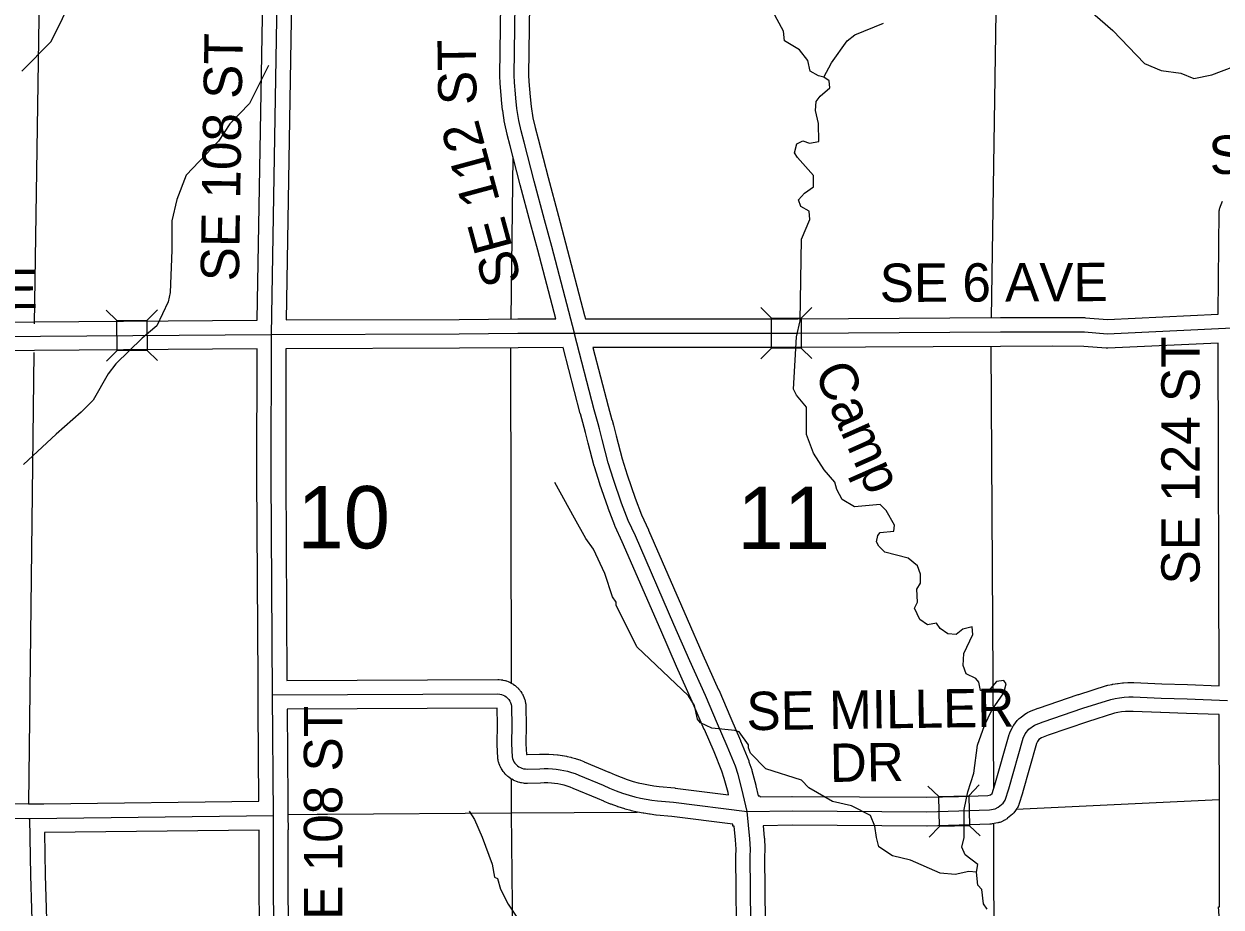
# Model space of a CAD drawing. Extents: x -1403959 to 81668, y -1400582 to 11018.
# Drawn here: x 8355.3 to 8597, y 8077.5 to 8255.7 of the extents above; entities that cross this region are included whole.
import ezdxf

# ---------------------------------------------------------------- set-up
doc = ezdxf.new("R2010")
doc.units = 0
for name, color, linetype in [('tdCiCoBndryTxt', 7, 'Continuous'), ('tdCiMapFrame', 7, 'Continuous'), ('tdCiSecText', 7, 'Continuous'), ('tdCiSectLine', 7, 'Continuous'), ('tdCoCityStreetMajor', 7, 'Continuous'), ('tdCoSectLinePart', 7, 'Continuous'), ('tdCoSectNmbr', 7, 'Continuous'), ('tdCoSurfBitum', 7, 'Continuous'), ('tdCoSurfConc', 7, 'Continuous')]:
    doc.layers.add(name, color=color, linetype=linetype)

msp = doc.modelspace()

# ---------------------------------------------------------------- linework, layer by layer
at = {"layer": 'tdCiCoBndryTxt'}
for points in [[(8406.13, 8240.76), (8406.54, 8264.7), (8407.47, 8319.14), (8407.46, 8319.9), (8407.4, 8320.66), (8407.31, 8321.42), (8407.17, 8322.17), (8406.98, 8322.9), (8406.76, 8323.63), (8406.49, 8324.35), (8406.18, 8325.04), (8405.84, 8325.72), (8405.34, 8326.68), (8405.17, 8327.02), (8404.95, 8327.63), (8404.77, 8328.25), (8404.64, 8328.89), (8404.56, 8329.3), (8404.49, 8329.71), (8404.45, 8330.12), (8404.41, 8330.54), (8404.43, 8330.8), (8404.46, 8331.96)], [(8454.54, 8241.65), (8454.37, 8243.91), (8454.31, 8245.36), (8454.56, 8264.61), (8454.67, 8273.31), (8455.5, 8296.67), (8456.85, 8330.08), (8456.91, 8331.04)], [(8466.44, 8193.34), (8461.87, 8210.83), (8460.42, 8216.19), (8458.34, 8224), (8456.29, 8231.85), (8455.71, 8234.17), (8455.23, 8236.22), (8454.85, 8238.68), (8454.61, 8240.73), (8454.54, 8241.65)], [(8406.18, 8022.79), (8405.87, 8047.44), (8405.81, 8059.79), (8405.72, 8096.01), (8405.53, 8120.33), (8405.28, 8164.4), (8405.3, 8192.92), (8405.3, 8193.08), (8406.13, 8240.73)], [(8406.13, 8240.73), (8406.13, 8240.76)], [(8358.71, 8192.72), (8405.3, 8193.08), (8443.22, 8193.22), (8455.05, 8193.31), (8466.44, 8193.34), (8466.48, 8193.34)], [(8501.31, 8096.82), (8500.27, 8101.38), (8499.48, 8104.31), (8498.94, 8105.95), (8497.3, 8109.99), (8495.34, 8114.51), (8492.91, 8120.2), (8489.73, 8127.25), (8486.55, 8134.56), (8478.75, 8152.44), (8477.31, 8155.54), (8475.99, 8159.05), (8474.33, 8163.81), (8473.28, 8167.19), (8472.07, 8171.88), (8471.5, 8174.03), (8471.24, 8175.05), (8470.45, 8177.85), (8466.48, 8193.19), (8466.46, 8193.27), (8466.44, 8193.34)], [(8466.48, 8193.34), (8511.57, 8193.33), (8552.44, 8193.57), (8563.03, 8193.61), (8569.42, 8193.57), (8574.01, 8193.21), (8599.29, 8194.38)], [(8263.82, 8192.1), (8290.74, 8192.29), (8303.49, 8192.3), (8358.71, 8192.72)], [(8502.31, 8047.88), (8501.94, 8087.71), (8501.98, 8089.21), (8501.89, 8091.29), (8501.31, 8096.82)], [(8211.24, 8095.69), (8221.31, 8095.5), (8251.42, 8095.37), (8261.6, 8095.44), (8290.64, 8095.55), (8308.32, 8095.55), (8315.65, 8095.66), (8356.27, 8095.43), (8356.53, 8095.44), (8405.72, 8096.01)]]:
    msp.add_lwpolyline(points, dxfattribs=at)
at = {"layer": 'tdCiMapFrame'}
for points in [[(8405.53, 8120.33), (8451.02, 8120.56), (8451.38, 8120.52), (8451.74, 8120.44), (8452.08, 8120.32), (8452.4, 8120.15), (8452.7, 8119.94), (8452.97, 8119.7), (8453.21, 8119.42), (8453.41, 8119.11), (8453.57, 8118.79), (8453.69, 8118.44)], [(8453.69, 8118.44), (8453.76, 8118.08), (8453.78, 8117.72), (8453.81, 8114.33), (8453.73, 8110.44), (8453.89, 8107.83), (8453.97, 8107.49), (8454.1, 8107.16), (8454.26, 8106.85), (8454.46, 8106.56), (8454.69, 8106.29), (8454.95, 8106.06), (8455.24, 8105.85), (8455.55, 8105.68), (8455.87, 8105.55), (8456.21, 8105.45), (8456.56, 8105.4), (8456.91, 8105.38), (8459.49, 8105.46), (8460.33, 8105.49), (8461.16, 8105.48), (8462, 8105.43), (8462.78, 8105.37), (8463.56, 8105.26), (8464.33, 8105.12), (8465.09, 8104.94), (8465.84, 8104.72), (8466.59, 8104.47), (8467.32, 8104.18), (8472.27, 8102.1), (8473.55, 8101.53), (8474.85, 8101.01), (8476.16, 8100.54), (8477.49, 8100.11), (8478.62, 8099.8), (8479.76, 8099.54), (8480.91, 8099.31), (8482.06, 8099.13), (8483.23, 8098.99), (8486.43, 8098.68), (8501.31, 8096.82), (8510.41, 8096.93), (8537.58, 8096.78), (8544.07, 8096.93), (8550.21, 8097.16), (8551.4, 8097.38), (8552, 8097.67), (8552.96, 8098.49), (8553.39, 8099.11), (8554.11, 8101.39), (8557, 8111.59), (8557.45, 8112.47), (8558.15, 8113.4), (8559.32, 8114.26), (8561.09, 8114.92), (8569.1, 8117.68), (8574.69, 8119.44), (8575.59, 8119.63), (8576.5, 8119.78), (8577.41, 8119.87), (8578.33, 8119.93), (8579.25, 8119.93), (8584.89, 8119.67), (8590.1, 8119.52), (8598.24, 8119.23)], [(8357.42, 8048.01), (8357.35, 8049.01), (8357.35, 8051.26), (8357.12, 8070.48), (8356.74, 8083.88), (8356.53, 8095.44)]]:
    msp.add_lwpolyline(points, dxfattribs=at)
at = {"layer": 'tdCiSecText'}
for points in [[(8504.06, 8198.49), (8506.2, 8196.35), (8512.25, 8196.35)], [(8514.39, 8198.49), (8512.25, 8196.35), (8512.25, 8190.3)], [(8371.95, 8197.99), (8374.1, 8195.87), (8380.15, 8195.92)], [(8372.03, 8187.66), (8374.15, 8189.82), (8374.1, 8195.87)], [(8382.28, 8198.07), (8380.15, 8195.92), (8380.2, 8189.86)], [(8504.06, 8188.16), (8506.2, 8190.3), (8506.2, 8196.35)], [(8382.31, 8187.79), (8380.2, 8189.86), (8374.15, 8189.82)], [(8514.34, 8188.21), (8512.25, 8190.3), (8506.2, 8190.3)], [(8537.81, 8101.95), (8539.99, 8099.86), (8546.04, 8100)], [(8548.13, 8102.19), (8546.04, 8100), (8546.18, 8093.95)], [(8538.04, 8091.63), (8540.13, 8093.81), (8539.99, 8099.86)], [(8548.32, 8091.91), (8546.18, 8093.95), (8540.13, 8093.81)]]:
    msp.add_lwpolyline(points, dxfattribs=at)
at = {"layer": 'tdCiSectLine'}
for points in [[(8303.47, 8195.2), (8402.39, 8195.96), (8402.39, 8195.97), (8402.45, 8195.97), (8402.45, 8196.03), (8403.64, 8264.75)], [(8409.44, 8264.65), (8408.25, 8195.99)], [(8408.25, 8195.99), (8443.21, 8196.12), (8455.03, 8196.21), (8455.04, 8196.21), (8462.69, 8196.23), (8459.06, 8210.08), (8457.62, 8215.44), (8457.61, 8215.44), (8457.61, 8215.44), (8455.53, 8223.25), (8455.53, 8223.27), (8453.49, 8231.12), (8453.48, 8231.14), (8452.9, 8233.45), (8452.88, 8233.51), (8452.41, 8235.56), (8452.39, 8235.65), (8452.37, 8235.77), (8451.98, 8238.23), (8451.97, 8238.3), (8451.96, 8238.35), (8451.73, 8240.4), (8451.72, 8240.52), (8451.48, 8243.69), (8451.48, 8243.72), (8451.47, 8243.79), (8451.41, 8245.24), (8451.41, 8245.36), (8451.41, 8245.39), (8451.65, 8264.64)], [(8457.46, 8264.57), (8457.21, 8245.4), (8457.27, 8244.08), (8457.5, 8241.01), (8457.72, 8239.07), (8458.08, 8236.77), (8458.53, 8234.85), (8459.11, 8232.57), (8461.14, 8224.73), (8463.22, 8216.94), (8464.67, 8211.58), (8464.67, 8211.58), (8464.67, 8211.56), (8468.51, 8196.88), (8468.68, 8196.25), (8469.33, 8196.25), (8469.33, 8196.24), (8511.56, 8196.23), (8552.42, 8196.47), (8552.42, 8196.47), (8563.02, 8196.51), (8563.03, 8196.51), (8563.05, 8196.51), (8569.43, 8196.47), (8569.61, 8196.46), (8569.64, 8196.46), (8574.06, 8196.11), (8596.38, 8197.15), (8596.38, 8197.27), (8596.41, 8197.27), (8596.6, 8217.85), (8596.61, 8218.01), (8596.63, 8218.2), (8596.66, 8218.39), (8596.7, 8218.57), (8596.76, 8218.76), (8596.83, 8218.93), (8597.24, 8219.94)], [(8537.56, 8099.68), (8543.98, 8099.83), (8549.89, 8100.05), (8550.44, 8100.15), (8550.77, 8100.43), (8551.32, 8102.22), (8554.21, 8112.38), (8554.25, 8112.52), (8554.32, 8112.7), (8554.4, 8112.87), (8554.41, 8112.9), (8554.86, 8113.79), (8554.94, 8113.92), (8555.04, 8114.08), (8555.14, 8114.22), (8555.84, 8115.15), (8555.85, 8115.17), (8555.97, 8115.31), (8556.1, 8115.45), (8556.24, 8115.58), (8556.39, 8115.7), (8556.43, 8115.73), (8557.59, 8116.59), (8557.71, 8116.68), (8557.87, 8116.78), (8558.04, 8116.87), (8558.21, 8116.94), (8558.3, 8116.98), (8560.07, 8117.64), (8560.14, 8117.67), (8568.16, 8120.42), (8568.17, 8120.43), (8568.23, 8120.45), (8573.82, 8122.21), (8573.94, 8122.24), (8574.09, 8122.28), (8574.99, 8122.47), (8575.02, 8122.48), (8575.13, 8122.5), (8576.04, 8122.64), (8576.12, 8122.65), (8576.19, 8122.66), (8577.1, 8122.76), (8577.22, 8122.77), (8577.25, 8122.77), (8578.17, 8122.82), (8578.31, 8122.83), (8579.23, 8122.84), (8579.25, 8122.84), (8579.39, 8122.83), (8585, 8122.57), (8590.19, 8122.42), (8590.21, 8122.42), (8596.6, 8122.19), (8596.39, 8191.34), (8574.14, 8190.31), (8574.01, 8190.3), (8573.82, 8190.31), (8573.78, 8190.31), (8569.29, 8190.67), (8563.03, 8190.71), (8552.45, 8190.67), (8511.59, 8190.42), (8511.57, 8190.42), (8511.57, 8190.42), (8470.19, 8190.44), (8473.25, 8178.61), (8474.03, 8175.84), (8474.04, 8175.8), (8474.05, 8175.78), (8474.31, 8174.76), (8474.88, 8172.61), (8474.88, 8172.6), (8476.07, 8167.98), (8477.09, 8164.72), (8478.72, 8160.04), (8479.99, 8156.66), (8481.38, 8153.66), (8481.41, 8153.6), (8489.21, 8135.72), (8489.22, 8135.72), (8492.38, 8128.42), (8495.55, 8121.4), (8495.58, 8121.34), (8498, 8115.66), (8499.96, 8111.14), (8499.98, 8111.1), (8499.99, 8111.07), (8501.63, 8107.03), (8501.68, 8106.88), (8501.69, 8106.86), (8502.23, 8105.23), (8502.28, 8105.07), (8503.07, 8102.14), (8503.08, 8102.13), (8503.1, 8102.03), (8503.57, 8099.97), (8503.9, 8100.01), (8503.92, 8099.75), (8510.37, 8099.83), (8510.41, 8099.83), (8510.43, 8099.83), (8537.56, 8099.68)], [(8315.66, 8098.57), (8356.26, 8098.34), (8356.48, 8098.34), (8359.37, 8098.39), (8359.37, 8098.37), (8359.39, 8098.37), (8402.79, 8098.88), (8402.65, 8117.41), (8402.64, 8117.41), (8402.64, 8117.42), (8402.64, 8117.42), (8402.62, 8120.31), (8402.6, 8123.21), (8402.61, 8123.21), (8402.38, 8164.38), (8402.38, 8164.4), (8402.38, 8164.4), (8402.4, 8190.16), (8303.51, 8189.4)], [(8497.56, 8100.21), (8497.46, 8100.68), (8496.7, 8103.47), (8496.21, 8104.94), (8494.63, 8108.86), (8492.68, 8113.35), (8492.67, 8113.37), (8490.25, 8119.04), (8487.08, 8126.05), (8487.07, 8126.09), (8483.89, 8133.4), (8476.1, 8151.25), (8474.68, 8154.32), (8474.63, 8154.43), (8474.6, 8154.51), (8473.27, 8158.03), (8473.25, 8158.09), (8471.59, 8162.86), (8471.58, 8162.88), (8471.56, 8162.95), (8470.51, 8166.33), (8470.48, 8166.44), (8470.47, 8166.47), (8469.26, 8171.14), (8468.7, 8173.29), (8468.69, 8173.3), (8468.44, 8174.29), (8467.65, 8177.05), (8467.64, 8177.1), (8467.64, 8177.12), (8464.2, 8190.43), (8455.07, 8190.4), (8443.24, 8190.32), (8443.23, 8190.32), (8408.2, 8190.19), (8408.18, 8164.41), (8408.41, 8123.25), (8451, 8123.46), (8451.02, 8123.46), (8451.21, 8123.46), (8451.3, 8123.45), (8451.66, 8123.41), (8451.76, 8123.4), (8451.95, 8123.37), (8452.03, 8123.35), (8452.38, 8123.27), (8452.49, 8123.25), (8452.67, 8123.19), (8452.74, 8123.17), (8453.08, 8123.04), (8453.19, 8123), (8453.36, 8122.92), (8453.42, 8122.89), (8453.74, 8122.72), (8453.85, 8122.66), (8454.01, 8122.56), (8454.06, 8122.53), (8454.36, 8122.32), (8454.47, 8122.24), (8454.62, 8122.12), (8454.65, 8122.09), (8454.92, 8121.85), (8455.02, 8121.75), (8455.15, 8121.61), (8455.18, 8121.58), (8455.41, 8121.3), (8455.51, 8121.19), (8455.62, 8121.03), (8455.64, 8121.01), (8455.84, 8120.7), (8455.92, 8120.56), (8456.01, 8120.4), (8456.02, 8120.38), (8456.18, 8120.05), (8456.25, 8119.9), (8456.32, 8119.72), (8456.32, 8119.71), (8456.44, 8119.36), (8456.49, 8119.19), (8456.53, 8119.01), (8456.6, 8118.65), (8456.63, 8118.46), (8456.65, 8118.28), (8456.68, 8117.92), (8456.68, 8117.91), (8456.68, 8117.74), (8456.71, 8114.35), (8456.71, 8114.33), (8456.71, 8114.27), (8456.63, 8110.5), (8456.76, 8108.34), (8456.77, 8108.32), (8456.78, 8108.32), (8456.79, 8108.31), (8456.81, 8108.3), (8456.82, 8108.29), (8456.83, 8108.29), (8456.85, 8108.29), (8456.93, 8108.29), (8459.4, 8108.36), (8460.24, 8108.39), (8460.33, 8108.39), (8460.36, 8108.39), (8461.19, 8108.38), (8461.32, 8108.38), (8462.15, 8108.33), (8462.19, 8108.33), (8462.25, 8108.32), (8463.03, 8108.26), (8463.16, 8108.24), (8463.17, 8108.24), (8463.95, 8108.14), (8464.08, 8108.11), (8464.85, 8107.97), (8464.89, 8107.96), (8464.99, 8107.94), (8465.76, 8107.76), (8465.84, 8107.74), (8465.89, 8107.73), (8466.64, 8107.51), (8466.78, 8107.47), (8466.78, 8107.47), (8467.52, 8107.22), (8467.65, 8107.17), (8468.38, 8106.88), (8468.43, 8106.86), (8468.44, 8106.86), (8473.4, 8104.77), (8473.44, 8104.75), (8474.67, 8104.21), (8475.88, 8103.73), (8477.1, 8103.29), (8478.32, 8102.9), (8479.33, 8102.62), (8480.37, 8102.37), (8481.41, 8102.17), (8482.46, 8102.01), (8483.54, 8101.88), (8486.72, 8101.57), (8486.79, 8101.56), (8497.56, 8100.21)], [(8499.41, 8047.85), (8499.04, 8087.68), (8499.04, 8087.71), (8499.04, 8087.79), (8499.08, 8089.19), (8498.99, 8091.08), (8498.7, 8093.89), (8498.45, 8093.88), (8498.44, 8094.25), (8486.11, 8095.79), (8482.94, 8096.1), (8482.88, 8096.11), (8481.72, 8096.25), (8481.68, 8096.25), (8481.61, 8096.26), (8480.46, 8096.45), (8480.35, 8096.46), (8479.2, 8096.69), (8479.19, 8096.69), (8479.1, 8096.71), (8477.96, 8096.98), (8477.87, 8097), (8477.85, 8097.01), (8476.72, 8097.31), (8476.6, 8097.35), (8475.27, 8097.78), (8475.23, 8097.79), (8475.18, 8097.81), (8473.86, 8098.28), (8473.77, 8098.32), (8472.47, 8098.84), (8472.44, 8098.85), (8472.38, 8098.88), (8471.12, 8099.43), (8466.22, 8101.49), (8465.59, 8101.74), (8464.98, 8101.95), (8464.36, 8102.13), (8463.73, 8102.28), (8463.1, 8102.39), (8462.46, 8102.48), (8461.8, 8102.54), (8461.07, 8102.58), (8460.36, 8102.58), (8459.58, 8102.56), (8459.58, 8102.56), (8457, 8102.48), (8456.91, 8102.48), (8456.79, 8102.48), (8456.44, 8102.5), (8456.37, 8102.5), (8456.18, 8102.52), (8456.1, 8102.53), (8455.76, 8102.59), (8455.65, 8102.61), (8455.46, 8102.65), (8455.43, 8102.66), (8455.09, 8102.75), (8454.94, 8102.8), (8454.77, 8102.86), (8454.44, 8103), (8454.44, 8103), (8454.26, 8103.08), (8454.14, 8103.14), (8453.83, 8103.31), (8453.79, 8103.34), (8453.63, 8103.44), (8453.55, 8103.49), (8453.26, 8103.7), (8453.19, 8103.75), (8453.04, 8103.88), (8453, 8103.91), (8452.74, 8104.15), (8452.64, 8104.24), (8452.51, 8104.38), (8452.5, 8104.39), (8452.27, 8104.66), (8452.16, 8104.79), (8452.06, 8104.92), (8451.87, 8105.21), (8451.85, 8105.24), (8451.75, 8105.4), (8451.69, 8105.5), (8451.53, 8105.82), (8451.5, 8105.88), (8451.42, 8106.05), (8451.39, 8106.12), (8451.26, 8106.45), (8451.23, 8106.56), (8451.17, 8106.74), (8451.16, 8106.77), (8451.07, 8107.12), (8451.04, 8107.27), (8451.01, 8107.45), (8450.99, 8107.64), (8450.99, 8107.66), (8450.83, 8110.27), (8450.83, 8110.44), (8450.83, 8110.5), (8450.91, 8114.35), (8450.88, 8117.61), (8450.88, 8117.66), (8408.45, 8117.45), (8408.59, 8098.92), (8408.61, 8098.92), (8408.62, 8096.03), (8408.65, 8093.14), (8408.64, 8093.14), (8408.64, 8093.13), (8408.63, 8093.13), (8408.71, 8062.67)], [(8596.68, 8074.8), (8596.46, 8077.58), (8596.67, 8077.6), (8596.66, 8095.98), (8596.62, 8116.38), (8590.01, 8116.62), (8584.8, 8116.77), (8584.75, 8116.77), (8579.2, 8117.03), (8578.43, 8117.03), (8577.65, 8116.98), (8576.89, 8116.9), (8576.12, 8116.78), (8575.43, 8116.63), (8570.01, 8114.92), (8562.07, 8112.19), (8560.72, 8111.69), (8560.22, 8111.32), (8559.92, 8110.92), (8559.71, 8110.52), (8556.9, 8100.6), (8556.88, 8100.53), (8556.16, 8098.24), (8556.14, 8098.17), (8556.07, 8098), (8556, 8097.82), (8555.91, 8097.65), (8555.81, 8097.49), (8555.76, 8097.43), (8555.33, 8096.82), (8555.26, 8096.72), (8555.14, 8096.58), (8555.01, 8096.44), (8554.87, 8096.31), (8554.85, 8096.29), (8553.89, 8095.47), (8553.77, 8095.36), (8553.61, 8095.25), (8553.45, 8095.15), (8553.28, 8095.06), (8553.24, 8095.04), (8552.64, 8094.76), (8552.51, 8094.7), (8552.33, 8094.63), (8552.15, 8094.58), (8551.97, 8094.53), (8551.94, 8094.53), (8550.76, 8094.3), (8550.59, 8094.28), (8550.4, 8094.26), (8550.32, 8094.26), (8544.17, 8094.03), (8544.13, 8094.03), (8537.65, 8093.88), (8537.58, 8093.88), (8537.57, 8093.88), (8510.42, 8094.03), (8504.53, 8093.96), (8504.77, 8091.59), (8504.78, 8091.48), (8504.79, 8091.42), (8504.88, 8089.34), (8504.88, 8089.21), (8504.88, 8089.13), (8504.84, 8087.68), (8505.21, 8047.91)], [(8360.26, 8050.24), (8400.28, 8050.46), (8400.3, 8050.46), (8400.36, 8050.46), (8402.95, 8050.41), (8402.92, 8056.88), (8402.92, 8056.88), (8402.92, 8056.91), (8402.89, 8056.91), (8402.91, 8059.8), (8402.9, 8062.68), (8402.9, 8062.68), (8402.82, 8093.07), (8359.48, 8092.57), (8359.64, 8083.95), (8360.02, 8070.56), (8360.02, 8070.52), (8360.26, 8051.3), (8360.26, 8051.26), (8360.26, 8050.24)]]:
    msp.add_lwpolyline(points, dxfattribs=at)
at = {"layer": 'tdCoCityStreetMajor'}
for points in [[(8359.52, 8331.8), (8357.44, 8195.23)], [(8552.64, 8333.1), (8550.55, 8196.46)], [(8454.05, 8228.93), (8453.62, 8196.2)], [(8357.36, 8189.43), (8356.27, 8098.34)], [(8453.58, 8190.39), (8453.68, 8122.73)], [(8550.52, 8190.65), (8551.02, 8101.36)], [(8453.71, 8103.41), (8453.72, 8096.58)], [(8555.61, 8097.3), (8596.6, 8099.22)], [(8453.72, 8096.58), (8479.09, 8096.71)], [(8408.52, 8096.21), (8414.56, 8096.3), (8416.6, 8096.25), (8453.72, 8096.58)], [(8453.72, 8096.58), (8454.22, 8047.03)], [(8551.05, 8094.39), (8551.25, 8001)]]:
    msp.add_lwpolyline(points, dxfattribs=at)
at = {"layer": 'tdCoSurfBitum'}
for points in [[(8354.9, 8246.22), (8360.85, 8252.18), (8365.42, 8261.5), (8374.25, 8286.09), (8374.4, 8288.84), (8371.35, 8292.96), (8369.2, 8295.4), (8366.45, 8299.82), (8365.69, 8301.66)], [(8567.46, 8261.13), (8575.11, 8254.43), (8581.54, 8247.73), (8584.9, 8246.36), (8588.88, 8245.76), (8591.47, 8244.7), (8595.14, 8245.47), (8599.56, 8247.16)], [(8516.79, 8244.98), (8515.72, 8245.28), (8514.04, 8246.2), (8513.58, 8248.33), (8511.89, 8250.47), (8508.83, 8252.29), (8508.68, 8254.27), (8506.53, 8258.24)], [(8547.6, 8084.58), (8547.9, 8086.11), (8545.3, 8088.09), (8544.68, 8089.61), (8545.13, 8091.6), (8545.12, 8097.25), (8545.87, 8100.76), (8547.09, 8104.58), (8547.84, 8110.23), (8549.2, 8114.2), (8550.72, 8117.26), (8553.15, 8120.78), (8553.61, 8122.61), (8553.15, 8123.22), (8551.62, 8123.07), (8550.1, 8121.23), (8548.42, 8121.23), (8548.11, 8122.9), (8547.5, 8123.67), (8545.51, 8124.58), (8544.89, 8126.26), (8545.04, 8128.7), (8546.86, 8132.52), (8546.71, 8134.05), (8544.87, 8133.58), (8543.5, 8132.51), (8541.82, 8132.66), (8540.29, 8133.73), (8539.53, 8134.79), (8537.69, 8134.48), (8536.16, 8135.55), (8535.09, 8137.84), (8535.7, 8139.06), (8535.54, 8141.66), (8536.3, 8142.88), (8536.29, 8144.71), (8535.68, 8146.39), (8533.84, 8147.91), (8529.1, 8149.12), (8527.88, 8150.34), (8527.42, 8151.26), (8527.72, 8152.48), (8528.18, 8153.09), (8530.93, 8153.4), (8531.07, 8154.62), (8529.39, 8157.52), (8528.16, 8158.74), (8522.97, 8158.27), (8520.52, 8159.79), (8519.45, 8161.77), (8518.99, 8163.3), (8516.84, 8165.74), (8514.7, 8169.09), (8513.31, 8172.9), (8513.3, 8178.4), (8511.31, 8180.84), (8510.69, 8182.06), (8511.28, 8192.6), (8512.03, 8195.8), (8512.3, 8212.29), (8513.96, 8216.27), (8513.81, 8217.95), (8512.13, 8218.86), (8511.66, 8220.23), (8512.88, 8221.61), (8514.71, 8222.84), (8514.71, 8225.13), (8511.49, 8228.78), (8510.88, 8229.7), (8511.33, 8231.53), (8512.55, 8232.14), (8513.93, 8231.69), (8515.76, 8232), (8515.75, 8235.66), (8515.13, 8238.26), (8515.28, 8240.09), (8516.04, 8241.16), (8518.02, 8242.85), (8517.86, 8244.22), (8516.79, 8244.98), (8518.31, 8247.88), (8521.51, 8252.32), (8523.03, 8253.55), (8528.83, 8255.85)], [(8404.69, 8247.33), (8400.88, 8239.7), (8396.91, 8235.57), (8394.63, 8232.06), (8388.07, 8225.18), (8386.24, 8220.29), (8385.17, 8216.02), (8385.18, 8210.06), (8384.89, 8201.51), (8384.43, 8199.68), (8382.14, 8194.79), (8379.24, 8192.35), (8373.9, 8187.15), (8372.38, 8185.16), (8369.33, 8179.82), (8366.89, 8177.37), (8361.86, 8172.94), (8355.29, 8166.83)], [(8549.75, 8077.1), (8548.99, 8078.17), (8548.67, 8081.07), (8547.91, 8081.98), (8547.6, 8084.58), (8546.07, 8084.73), (8543.32, 8084.11), (8540.27, 8084.41), (8534.3, 8086.99), (8530.63, 8087.9), (8527.88, 8089.72), (8527.42, 8091.55), (8527.11, 8093.84), (8526.19, 8095.98), (8522.36, 8097.96), (8518.54, 8098.86), (8513.8, 8101.6), (8512.27, 8103.12), (8505.09, 8105.4), (8502.02, 8108.6), (8501.56, 8109.66), (8501.56, 8110.27), (8499.72, 8112.87), (8498.8, 8113.17), (8494.22, 8113.62), (8491.93, 8114.68), (8491.31, 8115.44), (8490.7, 8118.19), (8489.47, 8120.17), (8479.06, 8130.07), (8474.91, 8138.46), (8474.91, 8139.07), (8474.15, 8140.14), (8472.61, 8144.87), (8470.3, 8149.75), (8468.77, 8151.88), (8466.47, 8156), (8462.48, 8163.17)], [(8445.24, 8096.86), (8446.31, 8095.18), (8447.85, 8091.67), (8449.84, 8086.18), (8450.31, 8083.59), (8450.92, 8083.28), (8451.53, 8081.15), (8453.07, 8078.1), (8456.44, 8073.07)]]:
    msp.add_lwpolyline(points, dxfattribs=at)

# ---------------------------------------------------------------- texts
at = {"layer": 'tdCoSectLinePart'}
for s, rotation, p in [('10', 0.0047, (8410.53, 8149.91)), ('11', 0.0054, (8499.36, 8149.78))]:
    msp.add_text(s, height=12.575, rotation=rotation, dxfattribs=at).set_placement(p)
at = {"layer": 'tdCoSectNmbr'}
for s, rotation, p in [('SE 108 ST', 89.0918, (8398.73, 8203.75)), ('ST', 90.8477, (8446.73, 8239.41)), ('SE 112', 105.1445, (8455.81, 8203.98)), ('SE 3 AVE', 4.0737, (8594.82, 8225.23)), ('SE 6 AVE', 0.2302, (8312.16, 8198.21)), ('SE 6 AVE', 0.2259, (8528.09, 8199.62)), ('SE 124 ST', 90, (8592.65, 8142.62)), ('SE MILLER', 0.7789, (8501.23, 8113.21)), ('SE 108 ST', 90, (8419.58, 8068.07)), ('DR', 0.7789, (8518.04, 8102.77))]:
    msp.add_text(s, height=7.738, rotation=rotation, dxfattribs=at).set_placement(p)
at = {"layer": 'tdCoSurfConc'}
msp.add_text('Camp', height=7.738, rotation=293.8558, dxfattribs=at).set_placement((8514.76, 8185.57))

doc.saveas('drawing.dxf')
